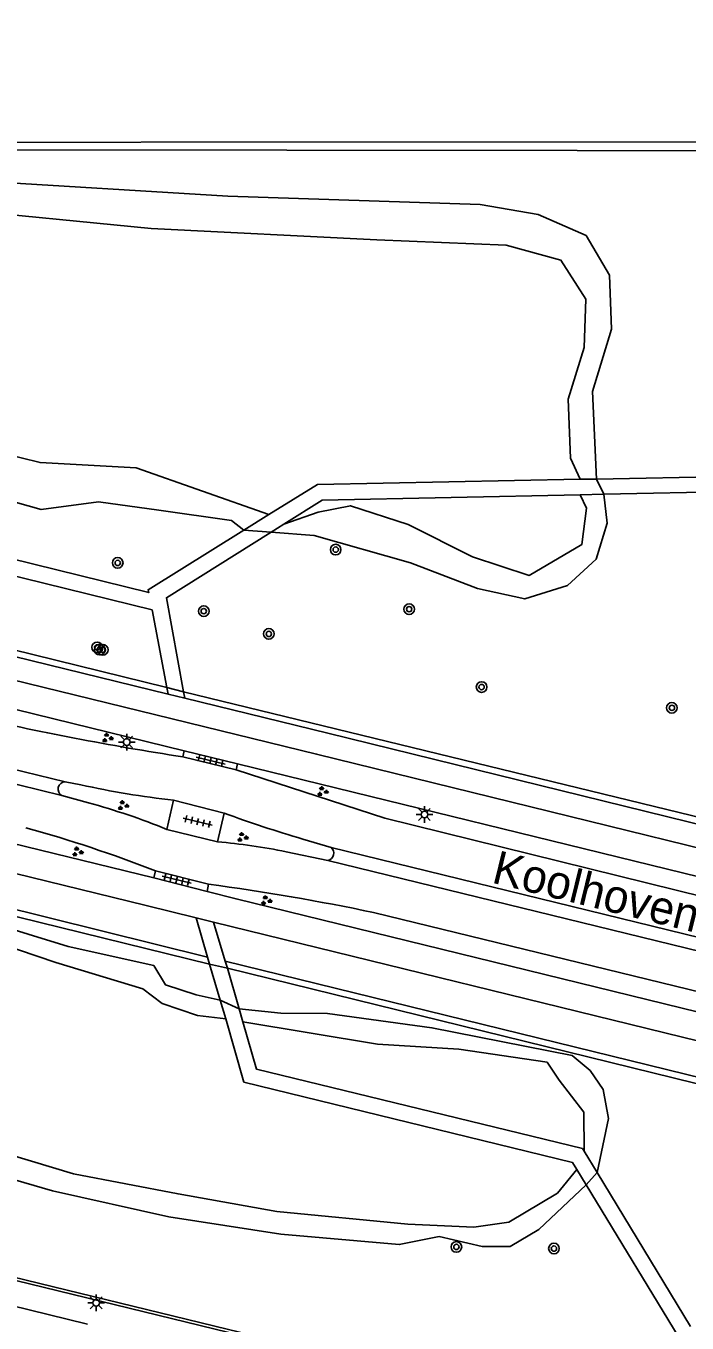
# Model space of a CAD drawing. Extents: x 125000 to 129004, y 397500 to 399008.
# Drawn here: x 127094.9 to 127144.7, y 398143.1 to 398240.6 of the extents above; entities that cross this region are included whole.
import ezdxf

# ---------------------------------------------------------------- set-up
doc = ezdxf.new("R2010")
doc.units = 0
for name, color, linetype in [('gg-afsc-faunaraster', 7, 'Continuous'), ('gg-afsc-lijn faunaraster', 7, 'Continuous'), ('gg-afsc-muur', 7, 'Continuous'), ('gg-anno-openbare ruimte label', 7, 'Continuous'), ('gg-bbg-hoofdgebouw', 7, 'Continuous'), ('gg-knt-BGT kruinlijn', 7, 'Continuous'), ('gg-knt-bovenkant onderkant talud', 7, 'Continuous'), ('gg-knt-verharding', 7, 'Continuous'), ('gg-kwrk-kunstwerk niveau 01', 7, 'Continuous'), ('gt-grn-groengrens', 7, 'Continuous'), ('gt-symb-boom', 7, 'Continuous'), ('gt-symb-groenvak', 7, 'Continuous'), ('gt-symb-lichtmast', 7, 'Continuous'), ('gt-symb-tegel verharding', 7, 'Continuous')]:
    doc.layers.add(name, color=color, linetype=linetype)

# ---------------------------------------------------------------- blocks, each defined once
blk = doc.blocks.new('gt0-BOOM')
at = {"layer": 'gt-symb-boom'}
for radius in [0.4, 0.2]:
    blk.add_circle((0, 0), radius, dxfattribs=at)
blk = doc.blocks.new('gt0-GRVAK')
at = {"layer": 'gt-symb-groenvak'}
for p, q in [((-0.11, 0.189), (-0.228, 0.24)), ((-0.182, 0.153), (0.088, 0.153)), ((-0.091, 0.211), (-0.156, 0.322)), ((-0.047, 0.214), (-0.047, 0.393)), ((-0.004, 0.211), (0.061, 0.322)), ((0.015, 0.189), (0.133, 0.24)), ((0.262, -0.052), (0.197, 0.059)), ((0.305, -0.049), (0.305, 0.13)), ((0.349, -0.052), (0.414, 0.059)), ((-0.245, -0.228), (-0.363, -0.177)), ((-0.318, -0.264), (-0.047, -0.264)), ((-0.226, -0.206), (-0.291, -0.095)), ((-0.183, -0.203), (-0.183, -0.024)), ((-0.139, -0.206), (-0.074, -0.095)), ((-0.12, -0.228), (-0.002, -0.177)), ((0.243, -0.074), (0.125, -0.023)), ((0.17, -0.11), (0.441, -0.11)), ((0.368, -0.074), (0.486, -0.023))]:
    blk.add_line(p, q, dxfattribs=at)
blk = doc.blocks.new('gt0-LMAST')
at = {"layer": 'gt-symb-lichtmast'}
for p, q in [((-0.182, 0.173), (-0.447, 0.438)), ((-0.005, 0.246), (-0.005, 0.621)), ((0.172, 0.173), (0.437, 0.438)), ((-0.255, -0.004), (-0.63, -0.004)), ((-0.182, -0.181), (-0.447, -0.446)), ((-0.005, -0.254), (-0.005, -0.629)), ((0.437, -0.446), (0.172, -0.181)), ((0.245, -0.004), (0.62, -0.004))]:
    blk.add_line(p, q, dxfattribs=at)
blk.add_circle((-0.005, -0.004), 0.25, dxfattribs=at)
blk = doc.blocks.new('gt0-TEG1')
at = {"layer": 'gt-symb-tegel verharding'}
for p, q in [((-1.125, 0), (1.125, 0)), ((-0.9, -0.25), (-0.9, 0.25)), ((-0.45, -0.25), (-0.45, 0.25)), ((0, -0.25), (0, 0.25)), ((0.45, -0.25), (0.45, 0.25)), ((0.9, -0.25), (0.9, 0.25))]:
    blk.add_line(p, q, dxfattribs=at)

msp = doc.modelspace()

# ---------------------------------------------------------------- linework, layer by layer
at = {"layer": 'gg-afsc-faunaraster'}
for p, q in [((127108.723, 398170.051), (127049.642, 398184.64)), ((127110.071, 398169.749), (127108.723, 398170.051)), ((127154.803, 398158.773), (127110.071, 398169.749))]:
    msp.add_line(p, q, dxfattribs=at)
for points in [[(127049.657, 398241.152), (127049.587, 398231.854), (127157.514, 398231.891), (127157.59, 398236.126), (127164.345, 398236.123), (127164.353, 398239.553), (127178.05, 398239.612), (127178.101, 398241.089)], [(127008.988, 398232.492), (127005.388, 398215.5), (127105.52, 398190.854)], [(127106.779, 398190.544), (127218.743, 398163.301), (127219.574, 398162.787)]]:
    msp.add_lwpolyline(points, dxfattribs=at)
at = {"layer": 'gg-afsc-lijn faunaraster'}
msp.add_line((127105.52, 398190.854), (127106.779, 398190.544), dxfattribs=at)
at = {"layer": 'gg-afsc-muur'}
for points in [[(127141.096, 398132.812), (127141.101, 398134.817), (127088.79, 398147.571), (127003.667, 398168.369), (127003.694, 398168.48)], [(127003.721, 398168.592), (127088.844, 398147.775), (127141.318, 398134.986), (127141.292, 398132.81)]]:
    msp.add_lwpolyline(points, dxfattribs=at)
at = {"layer": 'gg-bbg-hoofdgebouw'}
msp.add_line((127093.72, 398144.418), (127099.559, 398142.987), dxfattribs=at)
at = {"layer": 'gg-knt-BGT kruinlijn'}
for points in [[(127137.849, 398206.544), (127137.533, 398213.122), (127138.964, 398217.808), (127138.81, 398221.883), (127137.052, 398224.847), (127133.462, 398226.423), (127129.079, 398227.188), (127110.1, 398227.8), (127091.193, 398228.977), (127073.86, 398229.998), (127056.819, 398229.657), (127050.796, 398228.778), (127049.013, 398227.03)], [(127061.914, 398214.812), (127066.456, 398213.962), (127071.251, 398212.973), (127080.743, 398209.183), (127089.182, 398206.184), (127096.058, 398204.253), (127100.365, 398204.828), (127104.92, 398204.205), (127110.368, 398203.412), (127111.297, 398202.688)], [(127138.386, 398205.392), (127138.647, 398203.223), (127137.813, 398200.505), (127135.669, 398198.525), (127132.439, 398197.523), (127128.877, 398198.306), (127123.856, 398200.252), (127116.593, 398202.303), (127113.368, 398202.555)], [(127009.796, 398193.579), (127012.01, 398193.245), (127035.168, 398187.097), (127043.34, 398185.077), (127060.997, 398180.926), (127086.363, 398175.003), (127098.085, 398171.397), (127104.536, 398169.969), (127105.404, 398168.514), (127107.722, 398167.764), (127109.528, 398167.352)], [(127137.06, 398153.479), (127133.49, 398150.116), (127131.345, 398148.835), (127129.243, 398148.833), (127125.997, 398149.578), (127122.995, 398148.977), (127114.093, 398149.748), (127105.678, 398151.071), (127096.909, 398153.005), (127089.826, 398155.08), (127079.1, 398159.163), (127067.856, 398164.631), (127060.478, 398168.749), (127054.378, 398170.698), (127050.56, 398171.148), (127045.708, 398170.7), (127040.129, 398169.215), (127035.281, 398168.556), (127029.284, 398170.08), (127024.552, 398171.674), (127019.369, 398173.459), (127015.731, 398174.667), (127012.444, 398174.824), (127009.393, 398174.143)], [(127137.882, 398154.406), (127138.733, 398158.455), (127138.342, 398160.631), (127137.366, 398162.062), (127136.021, 398163.191), (127125.454, 398165.283), (127117.594, 398166.363), (127114.095, 398166.377), (127110.945, 398166.697)]]:
    msp.add_lwpolyline(points, dxfattribs=at)
at = {"layer": 'gg-knt-bovenkant onderkant talud'}
for points in [[(127051.22, 398224.939), (127056.041, 398226.428), (127073.509, 398226.901), (127088.994, 398226.891), (127104.328, 398225.386), (127121.305, 398224.536), (127131.046, 398224.124), (127135.168, 398222.997), (127137.03, 398220.065), (127136.9, 398216.44), (127135.716, 398212.545), (127135.879, 398208.122), (127136.599, 398206.52)], [(127113.199, 398203.87), (127103.203, 398207.384), (127095.986, 398207.774), (127087.388, 398209.895), (127078.515, 398213.283), (127070.38, 398216.264), (127064.848, 398216.564), (127062.487, 398216.526), (127060.89, 398215.781)], [(127114.308, 398203.144), (127116.899, 398204.043), (127119.327, 398204.537), (127123.672, 398203.117), (127128.51, 398200.702), (127132.783, 398199.298), (127136.727, 398201.61), (127137.096, 398204.355), (127136.622, 398205.355)], [(127006.339, 398175.884), (127006.817, 398177.948), (127006.648, 398179.21), (127005.085, 398183.148), (127004.982, 398185.629), (127006.26, 398187.923), (127007.772, 398190.014), (127009.809, 398191.073), (127012.694, 398191.199), (127034.051, 398184.815), (127042.706, 398183.918), (127060.094, 398179.814), (127086.051, 398173.951), (127097.153, 398170.18), (127103.699, 398168.204), (127105.162, 398167.11), (127107.823, 398166.202), (127109.943, 398165.939)], [(127136.351, 398154.631), (127134.913, 398152.841), (127131.234, 398150.668), (127128.616, 398150.295), (127123.657, 398150.504), (127113.801, 398151.469), (127106.367, 398152.789), (127098.504, 398154.289), (127091.904, 398156.285), (127079.698, 398160.445), (127069.124, 398165.855), (127060.933, 398170.407), (127054.704, 398172.362), (127050.52, 398172.783), (127045.866, 398172.367), (127040.721, 398171.19), (127036.779, 398170.597), (127029.613, 398172.085), (127025.841, 398173.287), (127017.828, 398176.646), (127012.88, 398176.895), (127007.306, 398175.643)], [(127136.916, 398155.995), (127136.897, 398158.932), (127135.022, 398161.334), (127134.119, 398162.684), (127127.49, 398163.665), (127121.365, 398164.045), (127111.232, 398165.721)]]:
    msp.add_lwpolyline(points, dxfattribs=at)
at = {"layer": 'gg-knt-verharding'}
for p, q in [((127105.612, 398190.371), (127019.41, 398211.464)), ((127106.808, 398186.093), (127018.271, 398207.833)), ((127024.414, 398201.726), (127097.865, 398183.773)), ((127097.614, 398182.734), (127024.152, 398200.764)), ((127023.79, 398196.273), (127104.545, 398176.549)), ((127105.52, 398190.854), (127105.612, 398190.371)), ((127106.867, 398190.064), (127106.779, 398190.544)), ((127106.867, 398190.064), (127105.612, 398190.371)), ((127106.808, 398186.093), (127106.71, 398185.653)), ((127110.722, 398184.664), (127106.71, 398185.653)), ((127110.824, 398185.122), (127106.808, 398186.093)), ((127110.722, 398184.664), (127110.824, 398185.122)), ((127218.77, 398158.718), (127110.824, 398185.122)), ((127099.048, 398183.55), (127097.865, 398183.773)), ((127097.614, 398182.734), (127099.625, 398182.192)), ((127105.525, 398180.192), (127106.022, 398182.392)), ((127109.822, 398181.416), (127106.022, 398182.392)), ((127109.315, 398179.261), (127109.822, 398181.416)), ((127105.525, 398180.192), (127109.315, 398179.261)), ((127117.888, 398178.836), (127115.749, 398179.466)), ((127205.448, 398157.382), (127117.888, 398178.836)), ((127114.494, 398178.515), (127117.63, 398177.863)), ((127205.225, 398156.422), (127117.63, 398177.863)), ((127104.655, 398177.076), (127104.545, 398176.549)), ((127104.655, 398177.076), (127108.657, 398176.074)), ((127108.541, 398175.529), (127104.545, 398176.549)), ((127108.541, 398175.529), (127108.657, 398176.074)), ((127121.063, 398173.943), (127216.783, 398150.6)), ((127108.566, 398170.597), (127107.724, 398173.538)), ((127107.724, 398173.538), (127109.026, 398173.215)), ((127109.026, 398173.215), (127215.903, 398147.043)), ((127109.906, 398170.297), (127109.026, 398173.215)), ((127108.723, 398170.051), (127108.566, 398170.597)), ((127109.528, 398167.352), (127108.723, 398170.051)), ((127110.071, 398169.749), (127109.906, 398170.297)), ((127110.945, 398166.697), (127110.071, 398169.749)), ((127144.908, 398142.818), (127137.882, 398154.406)), ((127144.399, 398141.393), (127137.06, 398153.479))]:
    msp.add_line(p, q, dxfattribs=at)
for points in [[(127137.849, 398206.544), (127147.806, 398206.738), (127164.412, 398224.131), (127206.368, 398225.037), (127207.633, 398227.363)], [(127138.386, 398205.392), (127148.345, 398205.598), (127164.924, 398222.961), (127190.051, 398223.505), (127190.153, 398221.076), (127193.12, 398221.153), (127193.075, 398223.552), (127207.058, 398223.895), (127207.212, 398224.175)], [(127105.52, 398190.854), (127104.402, 398196.699), (127070.467, 398205.042), (127061.075, 398213.926)], [(127061.914, 398214.812), (127071.063, 398206.146), (127104.152, 398198.005), (127104.101, 398198.216), (127111.297, 398202.688)], [(127219.241, 398160.674), (127116.78, 398185.854), (127019.961, 398209.542)], [(127106.779, 398190.544), (127105.487, 398197.611), (127113.368, 398202.555)], [(127025.09, 398193.773), (127103.963, 398174.47), (127107.724, 398173.538)], [(127106.867, 398190.064), (127117.636, 398187.429), (127219.643, 398162.345)], [(127218.403, 398157.202), (127121.925, 398181.037), (127110.722, 398184.664)], [(127108.541, 398175.529), (127110.728, 398174.966), (127216.401, 398149.09)]]:
    msp.add_lwpolyline(points, dxfattribs=at)
for centre, radius, start, end in [((127139.211, 398398.427), 215.242, 256.92169, 261.31513), ((127097.892, 398183.217), 0.557, 92.74776, 240.08981), ((127112.648, 398243.875), 61.839, 257.29548, 263.84916), ((127086.444, 398133.605), 50.343, 67.72687, 74.82155), ((127143.704, 398274.419), 98.982, 249.98247, 253.59482), ((127069.483, 398087.403), 96.324, 68.58378, 74.69109), ((127105.863, 398136.943), 42.459, 78.27063, 85.33599), ((127117.513, 398178.415), 0.564, 281.99076, 48.30773), ((127086.585, 398010.398), 167.14, 78.09528, 82.41137)]:
    msp.add_arc(centre, radius, start, end, dxfattribs=at)
at = {"layer": 'gg-kwrk-kunstwerk niveau 01'}
for p, q in [((127136.599, 398206.52), (127137.849, 398206.544)), ((127137.849, 398206.544), (127138.386, 398205.392)), ((127136.622, 398205.355), (127138.386, 398205.392)), ((127111.297, 398202.688), (127113.199, 398203.87)), ((127111.297, 398202.688), (127113.368, 398202.555)), ((127113.368, 398202.555), (127114.308, 398203.144)), ((127109.943, 398165.939), (127109.528, 398167.352)), ((127110.945, 398166.697), (127109.528, 398167.352)), ((127111.232, 398165.721), (127110.945, 398166.697)), ((127137.882, 398154.406), (127136.916, 398155.995)), ((127137.06, 398153.479), (127136.351, 398154.631)), ((127137.06, 398153.479), (127137.882, 398154.406))]:
    msp.add_line(p, q, dxfattribs=at)
for points in [[(127113.199, 398203.87), (127116.845, 398206.136), (127136.599, 398206.52)], [(127114.308, 398203.144), (127117.192, 398204.953), (127136.622, 398205.355)], [(127136.351, 398154.631), (127136.036, 398155.139), (127111.309, 398161.196), (127109.943, 398165.939)], [(127136.916, 398155.995), (127136.783, 398156.189), (127112.255, 398162.175), (127111.232, 398165.721)]]:
    msp.add_lwpolyline(points, dxfattribs=at)
at = {"layer": 'gt-grn-groengrens'}
msp.add_line((127108.566, 398170.597), (127049.698, 398185.134), dxfattribs=at)
for points in [[(127042.222, 398240.664), (127049.21, 398240.664), (127049.027, 398231.338), (127158.236, 398231.234), (127158.24, 398235.446), (127164.968, 398235.44), (127164.971, 398238.887), (127178.453, 398239.126), (127178.541, 398241.089)], [(127109.906, 398170.297), (127212.371, 398145.155), (127215.6, 398145.806)]]:
    msp.add_lwpolyline(points, dxfattribs=at)

# ---------------------------------------------------------------- block references
at = {"layer": 'gt-symb-boom'}
for p in [(127118.218, 398201.232), (127101.819, 398200.236), (127108.294, 398196.607), (127123.745, 398196.753), (127113.187, 398194.896), (127100.278, 398193.886), (127100.464, 398193.713), (127100.704, 398193.699), (127129.198, 398190.901), (127143.512, 398189.337), (127127.3, 398148.798), (127134.64, 398148.675)]:
    msp.add_blockref('gt0-BOOM', p, dxfattribs=at)
at = {"layer": 'gt-symb-groenvak'}
for p in [(127101.029, 398187.067), (127117.212, 398183.044), (127102.207, 398181.992), (127111.19, 398179.6), (127098.778, 398178.505), (127112.972, 398174.841)]:
    msp.add_blockref('gt0-GRVAK', p, dxfattribs=at)
at = {"layer": 'gt-symb-lichtmast'}
for p in [(127102.502, 398186.769), (127124.9, 398181.317), (127100.205, 398144.595)]:
    msp.add_blockref('gt0-LMAST', p, dxfattribs=at)
at = {"layer": 'gt-symb-tegel verharding'}
for p, rotation in [((127108.805, 398185.37), 166.70041567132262), ((127107.831, 398180.781), 166.70041567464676), ((127106.252, 398176.415), 166.70041567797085)]:
    msp.add_blockref('gt0-TEG1', p, dxfattribs=dict(at, rotation=rotation))

# ---------------------------------------------------------------- texts
at = {"layer": 'gg-anno-openbare ruimte label'}
msp.add_text('Koolhovenlaan', height=2.5, rotation=346.2, dxfattribs=at).set_placement((127129.872, 398176.207))

doc.saveas('drawing.dxf')
